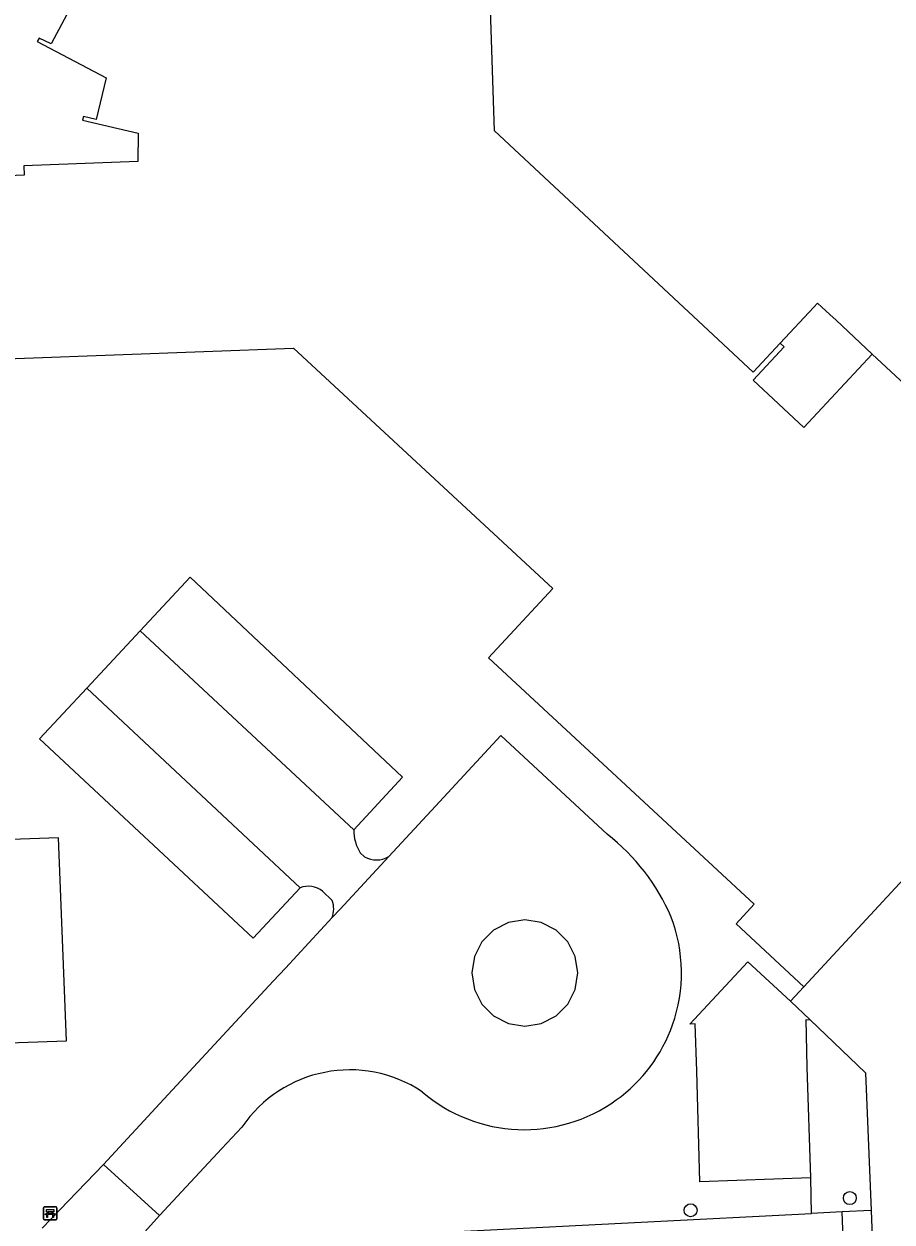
# Model space of a CAD drawing. Extents: x 161084 to 161928, y 385355 to 386522.
# Drawn here: x 161406.8 to 161472.6, y 386315.4 to 386406.2 of the extents above; entities that cross this region are included whole.
import ezdxf

# ---------------------------------------------------------------- set-up
doc = ezdxf.new("R2010")
doc.units = 0
for name, color, linetype in [('IMGEO_Bank', 7, 'Continuous'), ('IMGEO_Boom', 7, 'Continuous'), ('IMGEO_Groenvoorziening', 7, 'Continuous'), ('IMGEO_Haag', 7, 'Continuous'), ('IMGEO_Hek', 7, 'Continuous'), ('IMGEO_Pand', 7, 'Continuous'), ('IMGEO_Pand_overbouw', 7, 'Continuous'), ('IMGEO_Parkeervlak_open', 7, 'Continuous'), ('IMGEO_Rijbaan_lokaal_gesloten', 7, 'Continuous'), ('IMGEO_Rijbaan_lokaal_open', 7, 'Continuous'), ('IMGEO_Voetpad_open', 7, 'Continuous')]:
    doc.layers.add(name, color=color, linetype=linetype)

msp = doc.modelspace()

# ---------------------------------------------------------------- linework, layer by layer
at = {"layer": 'IMGEO_Bank'}
for p, q in [((161408.315, 386315.604), (161408.315, 386316.445)), ((161408.315, 386316.445), (161408.315, 386315.604)), ((161408.39, 386316.529), (161409.231, 386316.529)), ((161409.231, 386316.529), (161408.39, 386316.529)), ((161408.624, 386316.035), (161408.624, 386316.141)), ((161408.668, 386316.141), (161408.668, 386316.035)), ((161408.956, 386316.147), (161408.674, 386316.147)), ((161408.962, 386316.035), (161408.962, 386316.141)), ((161409.006, 386316.141), (161409.006, 386316.035)), ((161409.315, 386316.454), (161409.315, 386315.613)), ((161409.315, 386315.613), (161409.315, 386316.454)), ((161409.24, 386315.529), (161408.399, 386315.529)), ((161408.399, 386315.529), (161409.24, 386315.529)), ((161409.012, 386315.927), (161408.619, 386315.927)), ((161408.674, 386316.029), (161408.956, 386316.029))]:
    msp.add_line(p, q, dxfattribs=at)
for points in [[(161408.618, 386316.147), (161408.532, 386316.147), (161408.532, 386316.308), (161409.095, 386316.308), (161409.095, 386316.147), (161409.012, 386316.147)], [(161408.562, 386315.927), (161408.42, 386315.927), (161408.532, 386316.029), (161408.618, 386316.029)], [(161408.612, 386315.92), (161408.612, 386315.713), (161408.569, 386315.713), (161408.569, 386315.92)], [(161409.012, 386316.029), (161409.095, 386316.029), (161409.207, 386315.927), (161409.068, 386315.927)], [(161409.062, 386315.92), (161409.062, 386315.713), (161409.018, 386315.713), (161409.018, 386315.92)]]:
    msp.add_lwpolyline(points, dxfattribs=at)
for centre, radius, start, end in [((161408.393, 386316.451), 0.0779, 92.4484, 184.28452), ((161408.393, 386316.451), 0.0779, 92.4484, 184.28452), ((161408.617, 386316.14), 0.00671, 2.89567, 87.10433), ((161408.674, 386316.14), 0.00671, 92.89567, 177.10433), ((161408.956, 386316.14), 0.00671, 2.89567, 87.10433), ((161409.013, 386316.14), 0.00671, 92.89567, 177.10433), ((161409.237, 386316.451), 0.0779, 2.4484, 94.28452), ((161409.237, 386316.451), 0.0779, 2.4484, 94.28452), ((161408.393, 386315.607), 0.0779, 182.4484, 274.28452), ((161408.393, 386315.607), 0.0779, 182.4484, 274.28452), ((161408.562, 386315.92), 0.00671, 2.89567, 87.10433), ((161408.619, 386315.92), 0.00671, 92.89567, 177.10433), ((161408.617, 386316.036), 0.00671, 272.89567, 357.10433), ((161408.674, 386316.036), 0.00671, 182.89567, 267.10433), ((161408.956, 386316.036), 0.00671, 272.89567, 357.10433), ((161409.013, 386316.036), 0.00671, 182.89567, 267.10433), ((161409.011, 386315.92), 0.00671, 2.89567, 87.10433), ((161409.068, 386315.92), 0.00671, 92.89567, 177.10433), ((161409.237, 386315.607), 0.0779, 272.4484, 4.28452), ((161409.237, 386315.607), 0.0779, 272.4484, 4.28452)]:
    msp.add_arc(centre, radius, start, end, dxfattribs=at)
at = {"layer": 'IMGEO_Boom'}
for centre in [(161469.433, 386317.179), (161457.363, 386316.259)]:
    msp.add_circle(centre, 0.489, dxfattribs=at)
at = {"layer": 'IMGEO_Groenvoorziening'}
for points in [[(161466.536, 386316.019), (161466.489, 386318.71)], [(161468.857, 386316.137), (161466.536, 386316.019)], [(161414.877, 386313.382), (161466.536, 386316.019)]]:
    msp.add_lwpolyline(points, dxfattribs=at)
at = {"layer": 'IMGEO_Haag'}
for points in [[(161471.049, 386316.249), (161468.857, 386316.137)], [(161468.938, 386314.153), (161468.857, 386316.137)]]:
    msp.add_lwpolyline(points, dxfattribs=at)
at = {"layer": 'IMGEO_Hek'}
for points in [[(161466.536, 386316.019), (161466.489, 386318.71)], [(161414.877, 386313.382), (161466.536, 386316.019)]]:
    msp.add_lwpolyline(points, dxfattribs=at)
at = {"layer": 'IMGEO_Pand'}
for points in [[(161493.648, 386362.996), (161488.481, 386367.805), (161487.097, 386366.318), (161471.135, 386381.172), (161465.959, 386375.61), (161462.116, 386379.187), (161464.46, 386381.706), (161464.147, 386381.997), (161462.099, 386379.804), (161442.507, 386398.086), (161441.165, 386438.786), (161441.468, 386438.798), (161441.434, 386439.657), (161494.602, 386441.81), (161494.662, 386439.91), (161492.073, 386439.827)], [(161411.066, 386408.795), (161408.893, 386404.681), (161407.984, 386405.131), (161407.831, 386404.872), (161413.053, 386402.124), (161412.308, 386398.963), (161411.35, 386399.183), (161411.278, 386398.897), (161415.489, 386397.913), (161415.468, 386395.778), (161406.824, 386395.442), (161406.842, 386394.721), (161400.016, 386394.444)], [(161393.623, 386359.954), (161388.671, 386359.78), (161388.721, 386358.353), (161386.305, 386358.268), (161385.551, 386379.734), (161386.47, 386379.766), (161386.458, 386380.105), (161427.272, 386381.615), (161446.933, 386363.392), (161442.052, 386358.134), (161462.191, 386339.459), (161460.81, 386337.975), (161465.956, 386333.207)], [(161389.283, 386323.529), (161394.249, 386323.709), (161394.167, 386326.016), (161394.056, 386329.161), (161398.385, 386329.29), (161400.557, 386329.387), (161400.591, 386328.769), (161410.06, 386329.111), (161409.441, 386344.505), (161400.755, 386344.2), (161400.603, 386348.503), (161404.467, 386348.639), (161404.057, 386360.321), (161399.08, 386360.146)], [(161465.956, 386333.207), (161475.101, 386343.084)], [(161466.489, 386318.71), (161458.07, 386318.411), (161457.824, 386326.814), (161457.719, 386330.39), (161457.304, 386330.374), (161461.7, 386335.104), (161464.929, 386332.098)], [(161464.929, 386332.098), (161466.429, 386330.702)], [(161466.489, 386318.71), (161466.197, 386327.101), (161466.126, 386330.711), (161466.429, 386330.702)]]:
    msp.add_lwpolyline(points, dxfattribs=at)
at = {"layer": 'IMGEO_Pand_overbouw'}
msp.add_lwpolyline([(161464.147, 386381.997), (161464.46, 386381.706), (161462.116, 386379.187), (161465.959, 386375.61), (161471.135, 386381.172), (161468.391, 386383.727), (161467.923, 386384.163), (161467.308, 386384.736), (161466.985, 386385.035), (161466.693, 386384.723)], close=True, dxfattribs=at)
at = {"layer": 'IMGEO_Parkeervlak_open'}
for points in [[(161415.643, 386360.186), (161419.43, 386364.247), (161435.523, 386349.086), (161431.831, 386345.101)], [(161427.759, 386340.705), (161424.213, 386336.877), (161408.003, 386351.993), (161411.599, 386355.849)]]:
    msp.add_lwpolyline(points, dxfattribs=at)
at = {"layer": 'IMGEO_Rijbaan_lokaal_gesloten'}
for points in [[(161434.493, 386343.084), (161438.028, 386346.903), (161442.983, 386352.255), (161451.043, 386344.764)], [(161430.198, 386338.446), (161430.793, 386339.088), (161434.493, 386343.084)], [(161412.848, 386319.728), (161417.139, 386324.341), (161425.728, 386333.617), (161426.646, 386334.609), (161430.198, 386338.446)], [(161446.041, 386330.423), (161447.162, 386330.994), (161448.052, 386331.884), (161448.623, 386333.005), (161448.82, 386334.249), (161448.623, 386335.492), (161448.052, 386336.613), (161447.162, 386337.503), (161446.041, 386338.074), (161444.798, 386338.271), (161443.554, 386338.074), (161442.433, 386337.503), (161441.543, 386336.613), (161440.972, 386335.492), (161440.775, 386334.249), (161440.972, 386333.005), (161441.543, 386331.884), (161442.433, 386330.994), (161443.554, 386330.423), (161444.798, 386330.226), (161446.041, 386330.423)], [(161423.345, 386322.552), (161421.842, 386320.929), (161417.105, 386315.861)], [(161417.105, 386315.861), (161412.848, 386319.728)]]:
    msp.add_lwpolyline(points, dxfattribs=at)
for centre, radius, start, end in [((161441.341, 386332.264), 15.823, 23.17018, 52.18295), ((161444.809, 386334.254), 11.861, 340.64815, 20.92342), ((161444.806, 386334.253), 11.863, 305.69566, 340.66101), ((161431.537, 386317.009), 9.891, 56.34423, 145.91442), ((161444.769, 386334.247), 11.88, 229.28339, 305.85821)]:
    msp.add_arc(centre, radius, start, end, dxfattribs=at)
at = {"layer": 'IMGEO_Rijbaan_lokaal_open'}
for points in [[(161411.599, 386355.849), (161415.643, 386360.186)], [(161415.643, 386360.186), (161431.831, 386345.101)], [(161411.599, 386355.849), (161427.759, 386340.705)], [(161432.316, 386343.344), (161432.644, 386343.052)], [(161430.202, 386339.74), (161429.463, 386340.459)], [(161408.207, 386314.889), (161412.848, 386319.728)], [(161417.105, 386315.861), (161414.877, 386313.382)]]:
    msp.add_lwpolyline(points, dxfattribs=at)
for centre, radius, start, end in [((161435.158, 386345.074), 3.327, 179.53386, 211.32928), ((161433.541, 386344.628), 1.814, 240.34218, 301.64082), ((161428.397, 386339.101), 1.726, 51.86701, 111.70336), ((161428.344, 386339.099), 1.965, 340.60099, 19.04479)]:
    msp.add_arc(centre, radius, start, end, dxfattribs=at)
at = {"layer": 'IMGEO_Voetpad_open'}
for points in [[(161464.929, 386332.098), (161465.956, 386333.207)], [(161466.429, 386330.702), (161470.622, 386326.681), (161471.049, 386316.249)], [(161471.049, 386316.249), (161471.131, 386314.245)]]:
    msp.add_lwpolyline(points, dxfattribs=at)

doc.saveas('drawing.dxf')
